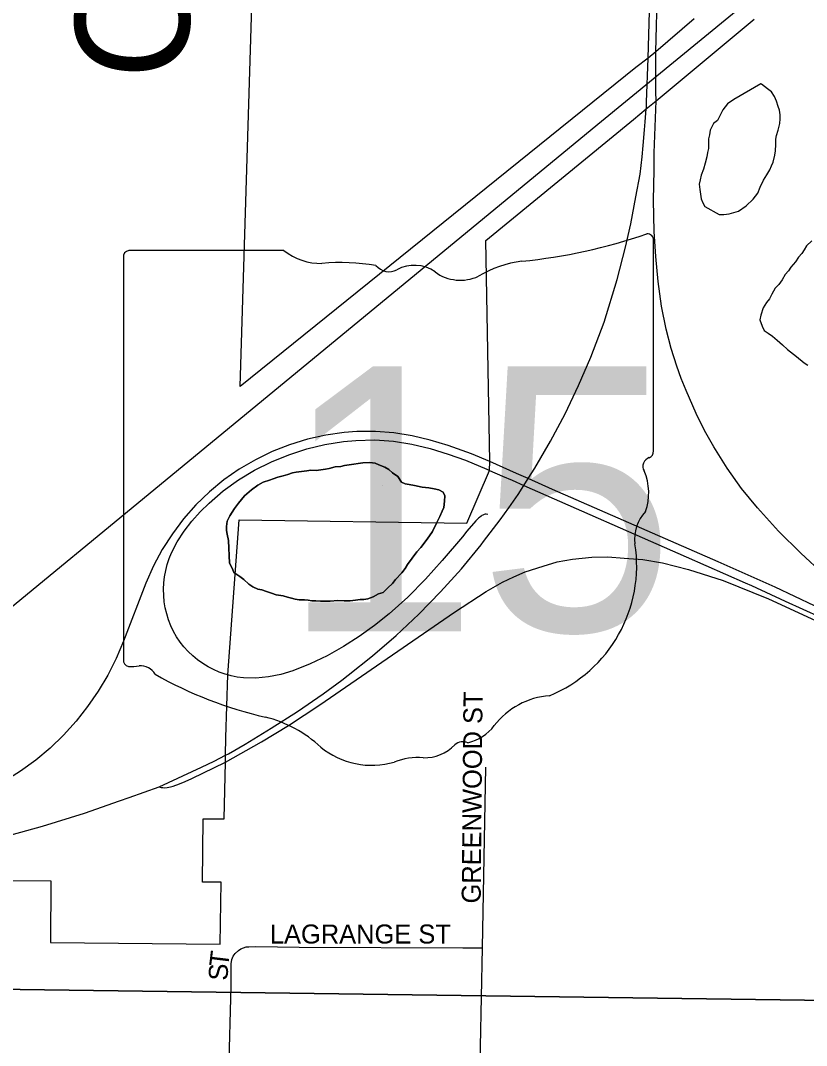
# Model space of a CAD drawing. Extents: x 1587405 to 1714697, y 1028970 to 1155083.
# Drawn here: x 1643143 to 1645208, y 1103006 to 1105700 of the extents above; entities that cross this region are included whole.
import ezdxf

# ---------------------------------------------------------------- set-up
doc = ezdxf.new("R2010")
doc.units = 0
for name, color, linetype in [('GM_X_City_Street', 7, 'Continuous'), ('GM_X_City_Street_Text', 7, 'Continuous'), ('GM_X_Corporation', 7, 'Continuous'), ('GM_X_County_Road_Text', 7, 'Continuous'), ('GM_X_Interchange_Ramps', 7, 'Continuous'), ('GM_X_Interstate_Route', 7, 'Continuous'), ('GM_X_Minor_Lake', 7, 'Continuous'), ('GM_X_Rail_Line', 7, 'Continuous'), ('GM_X_Section', 7, 'Continuous'), ('GM_X_State_Location', 7, 'Continuous'), ('GM_X_State_Route', 7, 'Continuous'), ('GM_X_State_Shield', 7, 'Continuous'), ('GM_X_US_Route', 7, 'Continuous')]:
    doc.layers.add(name, color=color, linetype=linetype)

msp = doc.modelspace()

# ---------------------------------------------------------------- linework, layer by layer
at = {"layer": 'GM_X_City_Street'}
for points in [[(1644356.3, 1103262.6), (1644365.7, 1103737)], [(1643706.7, 1103247.7), (1643715.7, 1103255.9), (1643721.7, 1103259.9), (1643728.7, 1103262.9), (1643736, 1103264.9), (1643742.7, 1103265.3), (1643761.3, 1103266.2), (1643874.7, 1103264.6), (1644304.8, 1103262.8), (1644356.3, 1103262.6)], [(1644350.8, 1102931.1), (1644351.1, 1103003.2), (1644356.3, 1103262.6)], [(1643690.5, 1102933.3), (1643696.4, 1103162.7), (1643696.4, 1103206.8), (1643696.4, 1103220.5), (1643698, 1103232.2), (1643701.5, 1103240.3), (1643706.7, 1103247.7)]]:
    msp.add_lwpolyline(points, dxfattribs=at)
at = {"layer": 'GM_X_Corporation'}
for points in [[(1644912.5, 1105704.3), (1644812.2, 1105617.2), (1644792, 1105600.5), (1644759.7, 1105576.4), (1643720.1, 1104738.2), (1643791.6, 1107080.6)], [(1643079.9, 1103439.9), (1643222.7, 1103438.7), (1643221.6, 1103276.8), (1643667.1, 1103272.3), (1643670.4, 1103435.4), (1643620.7, 1103435.3), (1643622.6, 1103601.3), (1643677.7, 1103601.3), (1643681.1, 1103750.4), (1643681.7, 1103768.8), (1643682.1, 1103815.2), (1643687.6, 1103979.8), (1643717.3, 1104387), (1644315.5, 1104378.4), (1644375.3, 1104517.3), (1644375.6, 1104540.9), (1644365.8, 1105121.7), (1644753.2, 1105439.6), (1644786.8, 1105467.9), (1644812.5, 1105488.6), (1645070.3, 1105703.2)]]:
    msp.add_lwpolyline(points, dxfattribs=at)
at = {"layer": 'GM_X_Interchange_Ramps'}
for points in [[(1645228.7, 1104161.4), (1645125.3, 1104210.6), (1644975.6, 1104276.9), (1644540.1, 1104467), (1644476.3, 1104495.6), (1644446.3, 1104509.1), (1644375.6, 1104540.9), (1644327.7, 1104560.7), (1644266, 1104582.8), (1644219.2, 1104596.8), (1644171.9, 1104608), (1644123.9, 1104615.9), (1644075.2, 1104619.2), (1644026.3, 1104619.2), (1643993.4, 1104616.9), (1643944.7, 1104609.7), (1643896.8, 1104599.1), (1643849.8, 1104584.8), (1643804, 1104566.9), (1643759.9, 1104545.2), (1643717.5, 1104520.3), (1643677, 1104492.5), (1643639, 1104461.4), (1643603.8, 1104427.1), (1643571.3, 1104390.3), (1643541.8, 1104351), (1643515.4, 1104309.5), (1643492.4, 1104266.1), (1643472.5, 1104221.2), (1643413.8, 1104068.2), (1643394.3, 1104023.1), (1643372, 1103979.4), (1643346.9, 1103937.1), (1643319.2, 1103896.6), (1643288.7, 1103858.1), (1643255.8, 1103821.6), (1643220.6, 1103787.4), (1643183, 1103755.8), (1643143.2, 1103727), (1643101.7, 1103700.7)], [(1643507.6, 1103685.9), (1643512.4, 1103684.2), (1643516.4, 1103683.6), (1643522.2, 1103683.4), (1643528.5, 1103684.3), (1643536.8, 1103685.7), (1643543.8, 1103687.6), (1643560.9, 1103693.6), (1643575.4, 1103699.9), (1643593.3, 1103707.8), (1643681.1, 1103750.4), (1643776.4, 1103804.1), (1643847, 1103846.9), (1643929.7, 1103901.4), (1644283, 1104144.9), (1644366, 1104198.8), (1644409.1, 1104223.3), (1644438.6, 1104237.9), (1644469.1, 1104250.5), (1644516.1, 1104266), (1644553.1, 1104276.8), (1644593.2, 1104284), (1644644, 1104289.4), (1644685.9, 1104290.3), (1644728.5, 1104286.9), (1644778, 1104283.3), (1644829.8, 1104274), (1644897.5, 1104256.8), (1644989, 1104227.6), (1645107.9, 1104179.7), (1645253.9, 1104112.6)]]:
    msp.add_lwpolyline(points, dxfattribs=at)
at = {"layer": 'GM_X_Interstate_Route'}
for points in [[(1644792, 1105600.5), (1644806.4, 1106124.3)], [(1644786.8, 1105467.9), (1644787.1, 1105471.4), (1644787.6, 1105485.4), (1644792, 1105600.5)], [(1644775.7, 1105341.8), (1644778.9, 1105371.1), (1644782.4, 1105412.2), (1644784.4, 1105433.4), (1644786.8, 1105467.9)], [(1644425.4, 1104419.3), (1644449.9, 1104454.3), (1644464.8, 1104477.4), (1644476.3, 1104495.6), (1644494.1, 1104523.2), (1644535.4, 1104593.8), (1644573.7, 1104666.1), (1644608.8, 1104740.1), (1644641.3, 1104815.2), (1644676, 1104907.1), (1644710.6, 1105019.4), (1644732.1, 1105103.8), (1644746, 1105165.1), (1644759.4, 1105236.6), (1644770.7, 1105295.4), (1644775.7, 1105341.8)], [(1644359.6, 1104330.2), (1644403, 1104387.2), (1644425.4, 1104419.3)], [(1643987, 1103966.4), (1644003.8, 1103978.9), (1644067.6, 1104030.1), (1644129.4, 1104083.8), (1644189, 1104139.9), (1644246.3, 1104198.3), (1644301.2, 1104259), (1644353.4, 1104322.1), (1644359.6, 1104330.2)], [(1643681.7, 1103768.8), (1643689.6, 1103772.8), (1643733, 1103797.9), (1643801.3, 1103840), (1643870.5, 1103883.8), (1643938, 1103930.1), (1643987, 1103966.4)], [(1643076.2, 1103547.9), (1643201, 1103582.7), (1643310.6, 1103616.6), (1643403.4, 1103648.8), (1643428.5, 1103657.7), (1643507.6, 1103685.9), (1643618.7, 1103737.5), (1643651.9, 1103753.5), (1643681.7, 1103768.8)]]:
    msp.add_lwpolyline(points, dxfattribs=at)
at = {"layer": 'GM_X_Minor_Lake'}
for points in [[(1645088, 1105532.8), (1645017, 1105492.1), (1645000.7, 1105480.4), (1644988.3, 1105464.6), (1644982.1, 1105452.7), (1644973.7, 1105436.8), (1644963.5, 1105429), (1644955.1, 1105411.1), (1644952.9, 1105399.1), (1644950.7, 1105389.1), (1644950.4, 1105375.1), (1644950.1, 1105363), (1644947.9, 1105353), (1644945.7, 1105341.1), (1644941.3, 1105325.1), (1644937, 1105309.1), (1644930.7, 1105293.2), (1644928.4, 1105281.2), (1644926.2, 1105269.2), (1644927.9, 1105255.1), (1644929.6, 1105243.1), (1644931.4, 1105231), (1644935.2, 1105220.9), (1644941, 1105210.8), (1644978.7, 1105189.9), (1644990.8, 1105189.7), (1645004.8, 1105191.4), (1645017, 1105195.2)], [(1645088, 1105532.8), (1645017, 1105492.1), (1645000.7, 1105480.4), (1644988.3, 1105464.6), (1644982.1, 1105452.7), (1644973.7, 1105436.8), (1644963.5, 1105429), (1644955.1, 1105411.1), (1644952.9, 1105399.1), (1644950.7, 1105389.1), (1644950.4, 1105375.1), (1644950.1, 1105363), (1644947.9, 1105353), (1644945.7, 1105341.1), (1644941.3, 1105325.1), (1644937, 1105309.1), (1644930.7, 1105293.2), (1644928.4, 1105281.2), (1644926.2, 1105269.2), (1644927.9, 1105255.1), (1644929.6, 1105243.1), (1644931.4, 1105231), (1644935.2, 1105220.9), (1644941, 1105210.8), (1644978.7, 1105189.9), (1644990.8, 1105189.7), (1645004.8, 1105191.4), (1645017, 1105195.2), (1645029.1, 1105198.9), (1645049.4, 1105212.6), (1645067.8, 1105230.3), (1645080.2, 1105246.1), (1645086.5, 1105262), (1645094.9, 1105279.9), (1645103.2, 1105293.7), (1645111.5, 1105307.6), (1645115.8, 1105317.6), (1645120, 1105327.5), (1645124.3, 1105345.5), (1645126.6, 1105357.5), (1645126.9, 1105373.5), (1645127.2, 1105387.5), (1645129.4, 1105397.5), (1645133.7, 1105411.5), (1645138.1, 1105429.4), (1645138.3, 1105441.5), (1645138.5, 1105451.5), (1645136.8, 1105463.6), (1645133, 1105473.7), (1645129.2, 1105487.8), (1645123.5, 1105500), (1645115.7, 1105512.1), (1645105.8, 1105520.4), (1645090, 1105532.7), (1645090, 1105532.7), (1645088, 1105532.8)], [(1645017, 1105195.2), (1645029.1, 1105198.9), (1645049.4, 1105212.6), (1645067.8, 1105230.3), (1645080.2, 1105246.1), (1645086.5, 1105262), (1645094.9, 1105279.9), (1645103.2, 1105293.7), (1645111.5, 1105307.6), (1645115.8, 1105317.6), (1645120, 1105327.5), (1645124.3, 1105345.5), (1645126.6, 1105357.5), (1645126.9, 1105373.5), (1645127.2, 1105387.5), (1645129.4, 1105397.5), (1645133.7, 1105411.5), (1645138.1, 1105429.4), (1645138.3, 1105441.5), (1645138.5, 1105451.5), (1645136.8, 1105463.6), (1645133, 1105473.7), (1645129.2, 1105487.8), (1645123.5, 1105500), (1645115.7, 1105512.1), (1645105.8, 1105520.4), (1645090, 1105532.7), (1645090, 1105532.7), (1645088, 1105532.8)], [(1645222.1, 1105120.8), (1645207.8, 1105107.1), (1645201.6, 1105097.2), (1645195.4, 1105087.2), (1645187.1, 1105077.4), (1645178.9, 1105065.5), (1645166.6, 1105051.7), (1645160.3, 1105041.8), (1645152.1, 1105032), (1645143.8, 1105018.1), (1645135.5, 1105006.2), (1645125.3, 1104996.4), (1645117, 1104980.5), (1645110.7, 1104968.6), (1645102.5, 1104958.7), (1645094.2, 1104944.9), (1645087.7, 1104924.9), (1645085.5, 1104912.9), (1645091.2, 1104896.8), (1645096.9, 1104884.6), (1645106.9, 1104878.4), (1645118.7, 1104870.1), (1645130.6, 1104859.9), (1645144.4, 1104847.6), (1645158.2, 1104835.2), (1645181.9, 1104816.7), (1645201.6, 1104800.3), (1645211.5, 1104794)], [(1644257.1, 1104436.2), (1644257.4, 1104450.2), (1644253.6, 1104460.3), (1644241.7, 1104466.6), (1644229.7, 1104468.8), (1644215.7, 1104471.1), (1644197.7, 1104473.5), (1644177.7, 1104477.9), (1644163.7, 1104480.2), (1644153.7, 1104482.4), (1644143.8, 1104486.6), (1644134, 1104500.9), (1644120.2, 1104511.2), (1644110.3, 1104519.4), (1644100.4, 1104525.6), (1644084.5, 1104532), (1644074.5, 1104536.2), (1644060.5, 1104538.5), (1644042.4, 1104536.8), (1644006.2, 1104531.6), (1643994.1, 1104529.8), (1643984.1, 1104528), (1643970, 1104526.3), (1643953.8, 1104522.6), (1643943.8, 1104520.8), (1643931.7, 1104519), (1643919.6, 1104517.3), (1643905.6, 1104517.6), (1643895.5, 1104515.8), (1643881.4, 1104514), (1643867.4, 1104512.3), (1643857.3, 1104510.5), (1643845.2, 1104506.7), (1643833, 1104503), (1643818.9, 1104499.2), (1643806.8, 1104495.5), (1643796.7, 1104491.7), (1643780.5, 1104486), (1643766.3, 1104478.2), (1643750, 1104466.5), (1643731.7, 1104450.9), (1643715.2, 1104431.1), (1643704.9, 1104417.3), (1643698.7, 1104407.4), (1643692.4, 1104397.5), (1643686.2, 1104383.6), (1643683.9, 1104369.6), (1643683.7, 1104359.6), (1643685.5, 1104349.5), (1643689.1, 1104333.4)], [(1643689.1, 1104333.4), (1643685.5, 1104349.5), (1643683.7, 1104359.6), (1643683.9, 1104369.6), (1643686.2, 1104383.6), (1643692.4, 1104397.5), (1643698.7, 1104407.4), (1643704.9, 1104417.3), (1643715.2, 1104431.1), (1643731.7, 1104450.9), (1643750, 1104466.5), (1643766.3, 1104478.2), (1643780.5, 1104486), (1643796.7, 1104491.7), (1643806.8, 1104495.5), (1643818.9, 1104499.2), (1643833, 1104503), (1643845.2, 1104506.7), (1643857.3, 1104510.5), (1643867.4, 1104512.3), (1643881.4, 1104514), (1643895.5, 1104515.8), (1643905.6, 1104517.6), (1643919.6, 1104517.3), (1643931.7, 1104519), (1643943.8, 1104520.8), (1643953.8, 1104522.6), (1643970, 1104526.3), (1643984.1, 1104528), (1643994.1, 1104529.8), (1644006.2, 1104531.6), (1644042.4, 1104536.8), (1644060.5, 1104538.5), (1644074.5, 1104536.2), (1644084.5, 1104532), (1644100.4, 1104525.6), (1644110.3, 1104519.4), (1644120.2, 1104511.2), (1644134, 1104500.9), (1644143.8, 1104486.6), (1644153.7, 1104482.4), (1644163.7, 1104480.2), (1644177.7, 1104477.9), (1644197.7, 1104473.5), (1644215.7, 1104471.1), (1644229.7, 1104468.8), (1644241.7, 1104466.6), (1644253.6, 1104460.3), (1644257.4, 1104450.2), (1644257.1, 1104436.2), (1644254.8, 1104420.2), (1644250.6, 1104410.2), (1644244.3, 1104396.3), (1644235.9, 1104378.4), (1644225.4, 1104356.6), (1644210.9, 1104336.8), (1644194.5, 1104315.1), (1644184.2, 1104303.3), (1644159.4, 1104269.7), (1644153.2, 1104259.8), (1644144.9, 1104247.9), (1644128.5, 1104230.2), (1644120.3, 1104220.3), (1644108, 1104208.5), (1644095.7, 1104196.7), (1644083.6, 1104193), (1644069.4, 1104185.2), (1644055.3, 1104179.5), (1644045.2, 1104177.7), (1644035.2, 1104177.9), (1644023.1, 1104176.1), (1644009, 1104174.4), (1643993, 1104174.8), (1643976.9, 1104175.1), (1643956.8, 1104173.5), (1643942.8, 1104173.8), (1643930.7, 1104174), (1643918.7, 1104174.2), (1643908.7, 1104174.4), (1643898.7, 1104176.6), (1643888.6, 1104176.9), (1643874.6, 1104177.1), (1643864.6, 1104179.3), (1643854.6, 1104181.6), (1643844.6, 1104183.8), (1643832.7, 1104188), (1643814.7, 1104190.4), (1643802.7, 1104194.6), (1643788.8, 1104198.9), (1643776.8, 1104203.2), (1643766.8, 1104205.4), (1643752.9, 1104211.7), (1643743, 1104217.9), (1643729.2, 1104230.2), (1643719.3, 1104238.5), (1643703.5, 1104248.8), (1643699.7, 1104258.9), (1643691.9, 1104273.1), (1643689.1, 1104333.4)], [(1643689.1, 1104333.4), (1643691.9, 1104273.1), (1643699.7, 1104258.9), (1643703.5, 1104248.8), (1643719.3, 1104238.5), (1643729.2, 1104230.2), (1643743, 1104217.9), (1643752.9, 1104211.7), (1643766.8, 1104205.4), (1643776.8, 1104203.2), (1643788.8, 1104198.9), (1643802.7, 1104194.6), (1643814.7, 1104190.4), (1643832.7, 1104188), (1643844.6, 1104183.8), (1643854.6, 1104181.6), (1643864.6, 1104179.3), (1643874.6, 1104177.1), (1643888.6, 1104176.9), (1643898.7, 1104176.6), (1643908.7, 1104174.4), (1643918.7, 1104174.2), (1643930.7, 1104174), (1643942.8, 1104173.8), (1643956.8, 1104173.5), (1643976.9, 1104175.1), (1643993, 1104174.8), (1644009, 1104174.4), (1644023.1, 1104176.1), (1644035.2, 1104177.9), (1644045.2, 1104177.7), (1644055.3, 1104179.5), (1644069.4, 1104185.2), (1644083.6, 1104193), (1644095.7, 1104196.7), (1644108, 1104208.5), (1644120.3, 1104220.3), (1644128.5, 1104230.2), (1644144.9, 1104247.9), (1644153.2, 1104259.8), (1644159.4, 1104269.7), (1644184.2, 1104303.3), (1644194.5, 1104315.1), (1644210.9, 1104336.8), (1644225.4, 1104356.6), (1644235.9, 1104378.4), (1644244.3, 1104396.3), (1644250.6, 1104410.2), (1644254.8, 1104420.2), (1644257.1, 1104436.2)]]:
    msp.add_lwpolyline(points, dxfattribs=at)
at = {"layer": 'GM_X_Rail_Line'}
msp.add_lwpolyline([(1641894.6, 1103150.5), (1644669.1, 1105434.7), (1647210.1, 1107518)], dxfattribs=at)
at = {"layer": 'GM_X_Section'}
for points in [[(1640448.7, 1108458.5), (1645734.9, 1108387.2), (1645653.7, 1103119), (1640371.5, 1103190.4)], [(1645653.7, 1103119), (1645545.8, 1097805.3), (1640291.9, 1097896.4), (1640371.5, 1103190.4)]]:
    msp.add_lwpolyline(points, close=True, dxfattribs=at)
at = {"layer": 'GM_X_State_Route'}
for points in [[(1643687.6, 1103979.8), (1643680.6, 1103981.7), (1643665.1, 1103987.1), (1643650.1, 1103993.8), (1643635.5, 1104001.4), (1643621.5, 1104009.9), (1643608.1, 1104019.5), (1643595.4, 1104030), (1643583.5, 1104041.3), (1643572.3, 1104053.4), (1643562.1, 1104066.3), (1643552.9, 1104079.9), (1643544.7, 1104094.2), (1643537.7, 1104109), (1643531.8, 1104124.4), (1643526.9, 1104140), (1643523.2, 1104156.1), (1643520.6, 1104172.3), (1643519.2, 1104188.7), (1643518.7, 1104205.2), (1643519.5, 1104221.6), (1643521.4, 1104237.9), (1643524.3, 1104254.1), (1643528.5, 1104269.9), (1643533.6, 1104285.6), (1643539.8, 1104300.7), (1643554.8, 1104330), (1643572.8, 1104357.5), (1643593, 1104383.6), (1643614.9, 1104408.2), (1643638.2, 1104431.4), (1643675.7, 1104463.4), (1643715.8, 1104492.2), (1643758, 1104517.7), (1643802.1, 1104540), (1643847.7, 1104558.6), (1643894.7, 1104573.7), (1643942.6, 1104585.4), (1643991.3, 1104593.4), (1644024.1, 1104596.3), (1644073.4, 1104597.3), (1644122.6, 1104593.8), (1644171.3, 1104586.3), (1644219.4, 1104575.1), (1644266.3, 1104560.1), (1644311.8, 1104543.9), (1644368, 1104520.6), (1644375.3, 1104517.3)], [(1644375.3, 1104517.3), (1644409.1, 1104502.5)], [(1644409.1, 1104502.5), (1644434.4, 1104491.4), (1644464.8, 1104477.4), (1644892.1, 1104290)], [(1644370.5, 1104401.8), (1644366.2, 1104402.2), (1644363.3, 1104402), (1644360.9, 1104401.4), (1644357.5, 1104400.1), (1644354.9, 1104398.4), (1644353.1, 1104397.2), (1644348.8, 1104393.8), (1644346.3, 1104391.4), (1644339.5, 1104384.5), (1644315.3, 1104357.3), (1644304, 1104343.1), (1644250.6, 1104280.7), (1644206.9, 1104231.2), (1644160.5, 1104184.6), (1644111.6, 1104140.6), (1644073.1, 1104109.8), (1644033, 1104081.2), (1643991.4, 1104054.6), (1643948.4, 1104030.4), (1643904, 1104008.8), (1643858.1, 1103990.7), (1643826.5, 1103981.2), (1643794.4, 1103974.5), (1643761.4, 1103971.3), (1643728.6, 1103972.3), (1643712.5, 1103974.2), (1643696.5, 1103977.4), (1643687.6, 1103979.8)], [(1644892.1, 1104290), (1645046.8, 1104222.2), (1645063.6, 1104214.9), (1645151.9, 1104174), (1645245, 1104131.2), (1645342.7, 1104079.8), (1645426.4, 1104034), (1645532.6, 1103969.5), (1645624.7, 1103908.1), (1645716.9, 1103841.4), (1645806.1, 1103770.8)]]:
    msp.add_lwpolyline(points, dxfattribs=at)
at = {"layer": 'GM_X_State_Shield'}
for p, q in [((1644805.6, 1104568.5), (1644805.6, 1105121.3)), ((1643834.8, 1105095.1), (1643427.1, 1105095.1)), ((1643413.4, 1105076.9), (1643413.4, 1104020.3)), ((1644805.4, 1104568.7), (1644805.6, 1104568.5))]:
    msp.add_line(p, q, dxfattribs=at)
for centre, radius, start, end in [((1644309.7, 1106535.6), 1476.4, 275.8445, 288.9065), ((1644790.1, 1105123.6), 15.5, 351.8621, 97.738), ((1643429.4, 1105079.2), 16.1, 98.1301, 188.1301), ((1643931.9, 1105217.8), 156.4, 231.6195, 271.1119), ((1643983.8, 1104501.9), 561.6, 80.4867, 94.9883), ((1644498, 1104772.4), 297, 97.3462, 120.7689), ((1644111.3, 1105084.6), 45.1, 219.7921, 297.1024), ((1644177.5, 1104962.5), 93.8, 54.4667, 119.1411), ((1644298.6, 1105130), 112.9, 233.8562, 294.8282), ((1644802, 1104528), 24, 107.944, 210.337), ((1644789, 1104566.4), 16.6, 289.6038, 7.7341), ((1644649.4, 1104458.1), 144, 340.033, 23.6496), ((1644861.1, 1104337.2), 104.8, 136.8065, 186.9296), ((1644392.4, 1104266.9), 369.3, 292.3089, 8.9858), ((1643429.5, 1104018), 16.3, 171.9584, 258.3066), ((1643432, 1104126.1), 124.2, 267.339, 280.6039), ((1643457.4, 1103959.3), 44.8, 29.7484, 93.2717), ((1644022.7, 1104908.7), 1066.1, 240.4129, 257.1985), ((1644548.1, 1103723.6), 202.2, 94.4031, 142.5768), ((1643704.8, 1103545.6), 333.6, 47.1842, 75.836), ((1644291.8, 1103917.9), 119.3, 282.8732, 323.2771), ((1644203.4, 1103874.9), 112.8, 268.777, 315.5493), ((1644305.4, 1103772.6), 31.8, 65.7517, 132.6484), ((1644065.6, 1103954.1), 211.7, 230.7004, 286.2918), ((1644187.9, 1103588.7), 173.9, 85.6951, 111.2099)]:
    msp.add_arc(centre, radius, start, end, dxfattribs=at)
at = {"layer": 'GM_X_US_Route'}
for points in [[(1644812.2, 1105617.2), (1644816.2, 1105788.3), (1644816.6, 1105823.2), (1644816.3, 1105840.3), (1644818.9, 1105939.6), (1644820, 1106103.3), (1644819.3, 1106108.5), (1644818.2, 1106112.1), (1644817.1, 1106114.8), (1644815.4, 1106117.1), (1644813.4, 1106119.6), (1644811.1, 1106121.5), (1644806.4, 1106124.3)], [(1644812.5, 1105488.6), (1644811.8, 1105512.1), (1644812.2, 1105573.9), (1644812.4, 1105613.1), (1644812.2, 1105617.2)], [(1645471.2, 1104074.8), (1645253.8, 1104244.1), (1645192.6, 1104299.4), (1645134.4, 1104357.6), (1645078.9, 1104418.6), (1645037.4, 1104469.7), (1644999.1, 1104523.4), (1644964, 1104579.2), (1644939.7, 1104622.2), (1644917.8, 1104666.5), (1644892.1, 1104727.1), (1644878.8, 1104758.9), (1644866.9, 1104791.5), (1644852.4, 1104837.5), (1644839.2, 1104888.8), (1644827.3, 1104948.7), (1644818.4, 1105013.5), (1644811.6, 1105079.1), (1644807.5, 1105144.9), (1644805.7, 1105227.3), (1644807.7, 1105306.2), (1644808, 1105351.5), (1644812.5, 1105488.6)]]:
    msp.add_lwpolyline(points, dxfattribs=at)

# ---------------------------------------------------------------- texts
at = {"layer": 'GM_X_City_Street_Text'}
for s, rotation, p in [('GREENWOOD ST', 89.4746, (1644351.8, 1103379)), ('LAGRANGE ST', 0, (1643798, 1103273.9)), ('T', 82.9868, (1643688, 1103210.1)), ('S', 88.8799, (1643687.4, 1103176.2))]:
    msp.add_text(s, height=50, rotation=rotation, dxfattribs=at).set_placement(p)
at = {"layer": 'GM_X_County_Road_Text'}
msp.add_text('C', height=300, rotation=87.2395, dxfattribs=at).set_placement((1643579.1, 1105538.7))
at = {"layer": 'GM_X_State_Location'}
for s in ['s', 'r']:
    msp.add_text(s, height=1, dxfattribs=at).set_placement((1644093.8, 1104478.3))
msp.add_text('15', height=1, rotation=0, dxfattribs=at).set_placement((1643842, 1104405.6))
at = {"layer": 'GM_X_State_Shield'}
msp.add_text('15', height=696.1, dxfattribs=at).set_placement((1643827.9, 1104094.8))

doc.saveas('drawing.dxf')
